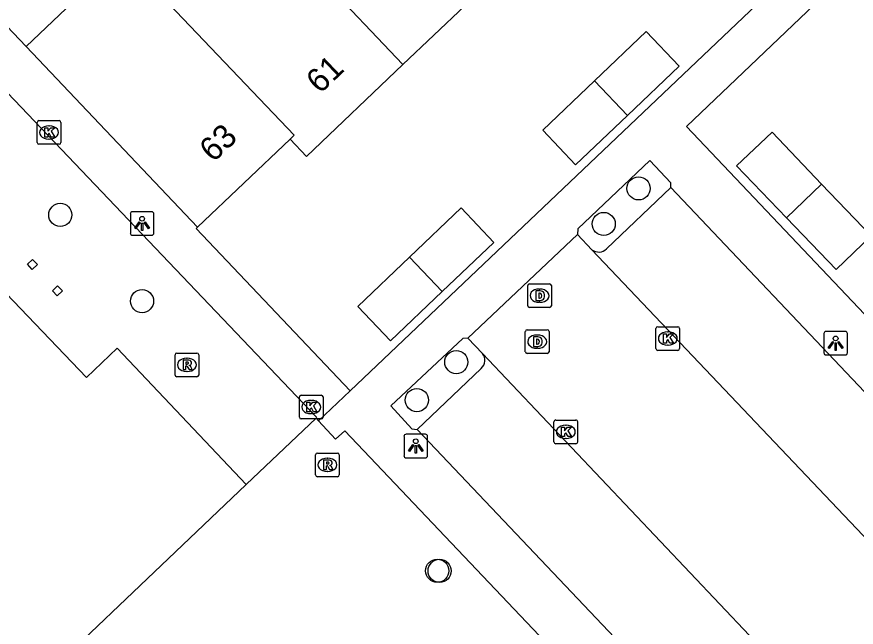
# Model space of a CAD drawing. Extents: x 162532 to 163264, y 381233 to 382042.
# Drawn here: x 163023.24 to 163058.72, y 381392.66 to 381418.45 of the extents above; entities that cross this region are included whole.
import ezdxf

# ---------------------------------------------------------------- set-up
doc = ezdxf.new("R2010")
doc.units = 0
for name, color, linetype in [('IMGEO_Boom', 7, 'Continuous'), ('IMGEO_Drainageput', 7, 'Continuous'), ('IMGEO_Kolk', 7, 'Continuous'), ('IMGEO_Lichtpunt', 7, 'Continuous'), ('IMGEO_Muur', 7, 'Continuous'), ('IMGEO_Pand', 7, 'Continuous'), ('IMGEO_Pand_nummerreeks', 7, 'Continuous'), ('IMGEO_Parkeervlak_open', 7, 'Continuous'), ('IMGEO_Rijbaan_lokaal_open', 7, 'Continuous'), ('IMGEO_Rioolput', 7, 'Continuous'), ('IMGEO_Voetpad_gesloten', 7, 'Continuous'), ('IMGEO_Voetpad_open', 7, 'Continuous')]:
    doc.layers.add(name, color=color, linetype=linetype)

msp = doc.modelspace()

# ---------------------------------------------------------------- linework, layer by layer
at = {"layer": 'IMGEO_Boom'}
for centre in [(163049.52, 381411.2), (163025.078, 381410.082), (163048.047, 381409.697), (163028.534, 381406.437), (163041.815, 381403.862), (163040.148, 381402.257), (163041.009, 381395.048), (163041.11, 381395.043)]:
    msp.add_circle(centre, 0.489, dxfattribs=at)
at = {"layer": 'IMGEO_Drainageput'}
for p, q in [((163044.833, 381406.242), (163044.833, 381407.094)), ((163044.908, 381407.168), (163045.76, 381407.168)), ((163045.834, 381407.094), (163045.834, 381406.242)), ((163045.321, 381406.948), (163045.346, 381406.948)), ((163045.344, 381406.388), (163045.319, 381406.388)), ((163045.76, 381406.168), (163044.908, 381406.168)), ((163044.809, 381405.227), (163045.661, 381405.227)), ((163044.734, 381404.301), (163044.734, 381405.153)), ((163045.222, 381405.007), (163045.247, 381405.007)), ((163045.735, 381405.153), (163045.735, 381404.301)), ((163045.661, 381404.227), (163044.809, 381404.227)), ((163045.245, 381404.447), (163045.22, 381404.447))]:
    msp.add_line(p, q, dxfattribs=at)
for points in [[(163044.833, 381406.242), (163044.833, 381407.094)], [(163044.908, 381407.168), (163045.76, 381407.168)], [(163045.834, 381407.094), (163045.834, 381406.242)], [(163045.182, 381406.868), (163045.182, 381406.468), (163045.366, 381406.468)], [(163045.366, 381406.868), (163045.182, 381406.868)], [(163045.306, 381406.778), (163045.306, 381406.559), (163045.336, 381406.559)], [(163045.337, 381406.778), (163045.306, 381406.778)], [(163045.76, 381406.168), (163044.908, 381406.168)], [(163044.809, 381405.227), (163045.661, 381405.227)], [(163044.734, 381404.301), (163044.734, 381405.153)], [(163045.083, 381404.927), (163045.083, 381404.527), (163045.267, 381404.527)], [(163045.267, 381404.927), (163045.083, 381404.927)], [(163045.207, 381404.837), (163045.207, 381404.618), (163045.237, 381404.618)], [(163045.238, 381404.837), (163045.207, 381404.837)], [(163045.735, 381405.153), (163045.735, 381404.301)], [(163045.661, 381404.227), (163044.809, 381404.227)]]:
    msp.add_lwpolyline(points, dxfattribs=at)
for centre, radius, start, end in [((163044.91, 381407.092), 0.0765, 91.552, 178.448), ((163044.91, 381407.092), 0.0765, 91.552, 178.448), ((163045.758, 381407.092), 0.0765, 1.552, 88.448), ((163045.758, 381407.092), 0.0765, 1.552, 88.448), ((163045.341, 381406.645), 0.0868, 266.5243, 336.8568), ((163045.337, 381406.687), 0.0903, 22.3855, 90.2421), ((163045.368, 381406.681), 0.187, 28.2957, 90.7444), ((163045.128, 381406.665), 0.298, 349.6443, 10.9584), ((163045.234, 381406.666), 0.316, 341.5795, 19.167), ((163045.367, 381406.66), 0.192, 269.7339, 330.7954), ((163044.91, 381406.244), 0.0765, 181.552, 268.448), ((163044.91, 381406.244), 0.0765, 181.552, 268.448), ((163045.758, 381406.244), 0.0765, 271.552, 358.448), ((163045.758, 381406.244), 0.0765, 271.552, 358.448), ((163044.811, 381405.151), 0.0765, 91.552, 178.448), ((163044.811, 381405.151), 0.0765, 91.552, 178.448), ((163045.659, 381405.151), 0.0765, 1.552, 88.448), ((163045.659, 381405.151), 0.0765, 1.552, 88.448), ((163045.238, 381404.746), 0.0903, 22.3855, 90.2421), ((163045.269, 381404.74), 0.187, 28.2957, 90.7444), ((163045.242, 381404.704), 0.0868, 266.5243, 336.8568), ((163045.268, 381404.719), 0.192, 269.7339, 330.7954), ((163045.029, 381404.724), 0.298, 349.6443, 10.9584), ((163045.135, 381404.725), 0.316, 341.5795, 19.167), ((163044.811, 381404.303), 0.0765, 181.552, 268.448), ((163044.811, 381404.303), 0.0765, 181.552, 268.448), ((163045.659, 381404.303), 0.0765, 271.552, 358.448), ((163045.659, 381404.303), 0.0765, 271.552, 358.448)]:
    msp.add_arc(centre, radius, start, end, dxfattribs=at)
for centre, major_axis, ratio, start_param, end_param in [((163045.32, 381406.668), (-0.387, 0.002), 0.722429, 4.712389, 7.853982), ((163045.345, 381406.668), (-0.39, 0.002), 0.717154, 1.570796, 4.712389), ((163045.221, 381404.727), (-0.387, 0.002), 0.722429, 4.712389, 7.853982), ((163045.246, 381404.727), (-0.39, 0.002), 0.717154, 1.570796, 4.712389)]:
    msp.add_ellipse(centre, major_axis=major_axis, ratio=ratio, start_param=start_param, end_param=end_param, dxfattribs=at)
at = {"layer": 'IMGEO_Kolk'}
for p, q in [((163024.177, 381414.064), (163025.029, 381414.064)), ((163024.102, 381413.138), (163024.102, 381413.99)), ((163024.59, 381413.844), (163024.615, 381413.844)), ((163025.103, 381413.99), (163025.103, 381413.138)), ((163025.029, 381413.064), (163024.177, 381413.064)), ((163024.613, 381413.284), (163024.588, 381413.284)), ((163050.256, 381404.43), (163050.256, 381405.282)), ((163050.331, 381405.356), (163051.183, 381405.356)), ((163051.257, 381405.282), (163051.257, 381404.43)), ((163050.744, 381405.136), (163050.769, 381405.136)), ((163050.767, 381404.576), (163050.742, 381404.576)), ((163051.183, 381404.356), (163050.331, 381404.356)), ((163035.182, 381401.538), (163035.182, 381402.39)), ((163035.257, 381402.464), (163036.109, 381402.464)), ((163036.183, 381402.39), (163036.183, 381401.538)), ((163035.67, 381402.244), (163035.695, 381402.244)), ((163035.693, 381401.684), (163035.668, 381401.684)), ((163036.109, 381401.464), (163035.257, 381401.464)), ((163045.945, 381400.49), (163045.945, 381401.342)), ((163046.02, 381401.416), (163046.872, 381401.416)), ((163046.946, 381401.342), (163046.946, 381400.49)), ((163046.433, 381401.196), (163046.458, 381401.196)), ((163046.456, 381400.636), (163046.431, 381400.636)), ((163046.872, 381400.416), (163046.02, 381400.416))]:
    msp.add_line(p, q, dxfattribs=at)
for points in [[(163024.177, 381414.064), (163025.029, 381414.064)], [(163024.102, 381413.138), (163024.102, 381413.99)], [(163024.423, 381413.764), (163024.546, 381413.764), (163024.546, 381413.613), (163024.676, 381413.764), (163024.84, 381413.764), (163024.694, 381413.613), (163024.847, 381413.364), (163024.695, 381413.364), (163024.61, 381413.528), (163024.546, 381413.461), (163024.546, 381413.364), (163024.423, 381413.364), (163024.423, 381413.764)], [(163025.103, 381413.99), (163025.103, 381413.138)], [(163025.029, 381413.064), (163024.177, 381413.064)], [(163050.256, 381404.43), (163050.256, 381405.282)], [(163050.331, 381405.356), (163051.183, 381405.356)], [(163051.257, 381405.282), (163051.257, 381404.43)], [(163050.577, 381405.056), (163050.7, 381405.056), (163050.7, 381404.905), (163050.83, 381405.056), (163050.994, 381405.056), (163050.848, 381404.905), (163051.001, 381404.656), (163050.849, 381404.656), (163050.764, 381404.82), (163050.7, 381404.753), (163050.7, 381404.656), (163050.577, 381404.656), (163050.577, 381405.056)], [(163051.183, 381404.356), (163050.331, 381404.356)], [(163035.182, 381401.538), (163035.182, 381402.39)], [(163035.257, 381402.464), (163036.109, 381402.464)], [(163036.183, 381402.39), (163036.183, 381401.538)], [(163035.503, 381402.164), (163035.626, 381402.164), (163035.626, 381402.013), (163035.756, 381402.164), (163035.92, 381402.164), (163035.774, 381402.013), (163035.927, 381401.764), (163035.775, 381401.764), (163035.69, 381401.928), (163035.626, 381401.861), (163035.626, 381401.764), (163035.503, 381401.764), (163035.503, 381402.164)], [(163036.109, 381401.464), (163035.257, 381401.464)], [(163045.945, 381400.49), (163045.945, 381401.342)], [(163046.02, 381401.416), (163046.872, 381401.416)], [(163046.946, 381401.342), (163046.946, 381400.49)], [(163046.266, 381401.116), (163046.389, 381401.116), (163046.389, 381400.965), (163046.519, 381401.116), (163046.683, 381401.116), (163046.537, 381400.965), (163046.69, 381400.716), (163046.538, 381400.716), (163046.453, 381400.88), (163046.389, 381400.813), (163046.389, 381400.716), (163046.266, 381400.716), (163046.266, 381401.116)], [(163046.872, 381400.416), (163046.02, 381400.416)]]:
    msp.add_lwpolyline(points, dxfattribs=at)
for centre, start, end in [((163024.179, 381413.988), 91.552, 178.448), ((163024.179, 381413.988), 91.552, 178.448), ((163025.027, 381413.988), 1.552, 88.448), ((163025.027, 381413.988), 1.552, 88.448), ((163024.179, 381413.14), 181.552, 268.448), ((163024.179, 381413.14), 181.552, 268.448), ((163025.027, 381413.14), 271.552, 358.448), ((163025.027, 381413.14), 271.552, 358.448), ((163050.333, 381405.28), 91.552, 178.448), ((163050.333, 381405.28), 91.552, 178.448), ((163051.181, 381405.28), 1.552, 88.448), ((163051.181, 381405.28), 1.552, 88.448), ((163050.333, 381404.432), 181.552, 268.448), ((163050.333, 381404.432), 181.552, 268.448), ((163051.181, 381404.432), 271.552, 358.448), ((163051.181, 381404.432), 271.552, 358.448), ((163035.259, 381402.388), 91.552, 178.448), ((163035.259, 381402.388), 91.552, 178.448), ((163036.107, 381402.388), 1.552, 88.448), ((163036.107, 381402.388), 1.552, 88.448), ((163035.259, 381401.54), 181.552, 268.448), ((163035.259, 381401.54), 181.552, 268.448), ((163036.107, 381401.54), 271.552, 358.448), ((163036.107, 381401.54), 271.552, 358.448), ((163046.022, 381401.34), 91.552, 178.448), ((163046.022, 381401.34), 91.552, 178.448), ((163046.87, 381401.34), 1.552, 88.448), ((163046.87, 381401.34), 1.552, 88.448), ((163046.022, 381400.492), 181.552, 268.448), ((163046.022, 381400.492), 181.552, 268.448), ((163046.87, 381400.492), 271.552, 358.448), ((163046.87, 381400.492), 271.552, 358.448)]:
    msp.add_arc(centre, 0.0765, start, end, dxfattribs=at)
for centre, major_axis, ratio, start_param, end_param in [((163024.589, 381413.564), (-0.387, 0.002), 0.722429, 4.712389, 7.853982), ((163024.614, 381413.564), (-0.39, 0.002), 0.717154, 1.570796, 4.712389), ((163050.743, 381404.856), (-0.387, 0.002), 0.722429, 4.712389, 7.853982), ((163050.768, 381404.856), (-0.39, 0.002), 0.717154, 1.570796, 4.712389), ((163035.669, 381401.964), (-0.387, 0.002), 0.722429, 4.712389, 7.853982), ((163035.694, 381401.964), (-0.39, 0.002), 0.717154, 1.570796, 4.712389), ((163046.432, 381400.916), (-0.387, 0.002), 0.722429, 4.712389, 7.853982), ((163046.457, 381400.916), (-0.39, 0.002), 0.717154, 1.570796, 4.712389)]:
    msp.add_ellipse(centre, major_axis=major_axis, ratio=ratio, start_param=start_param, end_param=end_param, dxfattribs=at)
at = {"layer": 'IMGEO_Lichtpunt'}
for p, q in [((163028.94, 381410.216), (163028.132, 381410.216)), ((163028.94, 381410.216), (163028.132, 381410.216)), ((163028.038, 381410.121), (163028.038, 381409.314)), ((163028.038, 381410.121), (163028.038, 381409.314)), ((163029.034, 381409.314), (163029.034, 381410.121)), ((163029.034, 381409.314), (163029.034, 381410.121)), ((163028.132, 381409.22), (163028.94, 381409.22)), ((163028.132, 381409.22), (163028.94, 381409.22)), ((163057.352, 381405.064), (163057.352, 381404.257)), ((163057.352, 381405.064), (163057.352, 381404.257)), ((163058.254, 381405.159), (163057.446, 381405.159)), ((163058.254, 381405.159), (163057.446, 381405.159)), ((163058.348, 381404.257), (163058.348, 381405.064)), ((163058.348, 381404.257), (163058.348, 381405.064)), ((163057.446, 381404.163), (163058.254, 381404.163)), ((163057.446, 381404.163), (163058.254, 381404.163)), ((163039.606, 381400.718), (163039.606, 381399.911)), ((163039.606, 381400.718), (163039.606, 381399.911)), ((163040.508, 381400.813), (163039.7, 381400.813)), ((163040.508, 381400.813), (163039.7, 381400.813)), ((163040.602, 381399.911), (163040.602, 381400.718)), ((163040.602, 381399.911), (163040.602, 381400.718)), ((163039.7, 381399.817), (163040.508, 381399.817)), ((163039.7, 381399.817), (163040.508, 381399.817))]:
    msp.add_line(p, q, dxfattribs=at)
for points in [[(163028.412, 381409.785), (163028.451, 381409.757), (163028.263, 381409.495), (163028.225, 381409.522), (163028.412, 381409.785)], [(163028.514, 381409.737), (163028.561, 381409.737), (163028.561, 381409.415), (163028.514, 381409.415), (163028.514, 381409.737)], [(163028.624, 381409.757), (163028.662, 381409.784), (163028.849, 381409.522), (163028.81, 381409.494), (163028.624, 381409.757)], [(163057.726, 381404.728), (163057.765, 381404.7), (163057.577, 381404.438), (163057.539, 381404.465), (163057.726, 381404.728)], [(163057.828, 381404.68), (163057.875, 381404.68), (163057.875, 381404.358), (163057.828, 381404.358), (163057.828, 381404.68)], [(163057.938, 381404.7), (163057.976, 381404.727), (163058.163, 381404.465), (163058.124, 381404.437), (163057.938, 381404.7)], [(163039.98, 381400.382), (163040.019, 381400.354), (163039.831, 381400.092), (163039.793, 381400.119), (163039.98, 381400.382)], [(163040.082, 381400.334), (163040.129, 381400.334), (163040.129, 381400.012), (163040.082, 381400.012), (163040.082, 381400.334)], [(163040.192, 381400.354), (163040.23, 381400.381), (163040.417, 381400.119), (163040.378, 381400.091), (163040.192, 381400.354)]]:
    msp.add_lwpolyline(points, dxfattribs=at)
for centre in [(163028.537, 381409.919), (163057.851, 381404.862), (163040.105, 381400.516)]:
    msp.add_circle(centre, 0.0994, dxfattribs=at)
for centre, start, end in [((163028.132, 381410.121), 90, 180), ((163028.132, 381410.121), 90, 180), ((163028.94, 381410.121), 0, 90), ((163028.94, 381410.121), 0, 90), ((163028.132, 381409.314), 180, 270), ((163028.132, 381409.314), 180, 270), ((163028.94, 381409.314), 270, 0), ((163028.94, 381409.314), 270, 360), ((163057.446, 381405.064), 90, 180), ((163057.446, 381405.064), 90, 180), ((163058.254, 381405.064), 0, 90), ((163058.254, 381405.064), 0, 90), ((163057.446, 381404.257), 180, 270), ((163057.446, 381404.257), 180, 270), ((163058.254, 381404.257), 270, 0), ((163058.254, 381404.257), 270, 360), ((163039.7, 381400.718), 90, 180), ((163039.7, 381400.718), 90, 180), ((163040.508, 381400.718), 0, 90), ((163040.508, 381400.718), 0, 90), ((163039.7, 381399.911), 180, 270), ((163039.7, 381399.911), 180, 270), ((163040.508, 381399.911), 270, 0), ((163040.508, 381399.911), 270, 360)]:
    msp.add_arc(centre, 0.0946, start, end, dxfattribs=at)
at = {"layer": 'IMGEO_Muur'}
msp.add_lwpolyline([(163013.744, 381424.78), (163035.926, 381401.526)], dxfattribs=at)
at = {"layer": 'IMGEO_Pand'}
for points in [[(163039.559, 381416.43), (163032.534, 381423.826)], [(163032.936, 381398.685), (163021.271, 381387.6), (163020.957, 381387.925), (163022.321, 381389.236), (163000.793, 381411.877), (162999.447, 381410.585), (162999.122, 381410.927), (163010.747, 381421.993)], [(163010.747, 381421.993), (163016.043, 381416.399), (163014.737, 381415.163), (163026.18, 381403.213), (163027.485, 381404.447), (163032.936, 381398.685)], [(163023.629, 381417.19), (163027.876, 381421.232), (163029.263, 381419.775)], [(163043.482, 381420.165), (163039.559, 381416.43)], [(163034.791, 381413.286), (163034.961, 381413.448), (163029.092, 381419.613), (163029.263, 381419.775)], [(163047.657, 381415.74), (163049.844, 381417.824), (163051.238, 381416.357), (163049.048, 381414.276)], [(163030.875, 381409.558), (163023.629, 381417.19)], [(163039.559, 381416.43), (163035.487, 381412.554), (163034.791, 381413.286)], [(163049.048, 381414.276), (163046.857, 381412.195), (163045.469, 381413.655), (163047.657, 381415.74)], [(163049.048, 381414.276), (163047.657, 381415.74)], [(163055.767, 381409.957), (163053.663, 381412.147), (163055.162, 381413.572), (163057.257, 381411.382)], [(163034.791, 381413.286), (163030.875, 381409.558)], [(163057.257, 381411.382), (163059.351, 381409.191), (163057.871, 381407.767), (163055.767, 381409.957)], [(163055.767, 381409.957), (163057.257, 381411.382)], [(163039.84, 381408.292), (163042.026, 381410.374), (163043.409, 381408.919), (163041.22, 381406.84)], [(163024.109, 381407.982), (163023.89, 381407.777), (163023.685, 381407.995), (163023.903, 381408.201), (163024.109, 381407.982)], [(163041.22, 381406.84), (163039.031, 381404.76), (163037.654, 381406.209), (163039.84, 381408.292)], [(163039.84, 381408.292), (163041.22, 381406.84)], [(163025.167, 381406.867), (163024.951, 381406.659), (163024.743, 381406.876), (163024.959, 381407.084), (163025.167, 381406.867)]]:
    msp.add_lwpolyline(points, dxfattribs=at)
at = {"layer": 'IMGEO_Parkeervlak_open'}
for points in [[(163050.886, 381411.231), (163048.168, 381408.644)], [(163042.869, 381403.598), (163040.159, 381401.017)]]:
    msp.add_lwpolyline(points, dxfattribs=at)
for centre, radius, start, end in [((163047.838, 381408.982), 0.472, 232.3853, 314.2824), ((163042.556, 381403.942), 0.465, 312.2535, 38.354)]:
    msp.add_arc(centre, radius, start, end, dxfattribs=at)
at = {"layer": 'IMGEO_Rijbaan_lokaal_open'}
for points in [[(163046.937, 381409.253), (163042.309, 381404.877)], [(163047.55, 381408.608), (163046.937, 381409.253)], [(163073.395, 381381.402), (163047.55, 381408.608)], [(163042.309, 381404.877), (163042.921, 381404.231)], [(163042.921, 381404.231), (163055.466, 381390.994)]]:
    msp.add_lwpolyline(points, dxfattribs=at)
at = {"layer": 'IMGEO_Rioolput'}
for p, q in [((163029.928, 381403.317), (163029.928, 381404.169)), ((163030.003, 381404.243), (163030.855, 381404.243)), ((163030.929, 381404.169), (163030.929, 381403.317)), ((163030.416, 381404.023), (163030.441, 381404.023)), ((163030.439, 381403.463), (163030.414, 381403.463)), ((163030.855, 381403.243), (163030.003, 381403.243)), ((163035.869, 381399.095), (163035.869, 381399.947)), ((163035.944, 381400.021), (163036.796, 381400.021)), ((163036.87, 381399.947), (163036.87, 381399.095)), ((163036.357, 381399.801), (163036.382, 381399.801)), ((163036.38, 381399.241), (163036.355, 381399.241)), ((163036.796, 381399.021), (163035.944, 381399.021))]:
    msp.add_line(p, q, dxfattribs=at)
for points in [[(163029.928, 381403.317), (163029.928, 381404.169)], [(163030.003, 381404.243), (163030.855, 381404.243)], [(163030.929, 381404.169), (163030.929, 381403.317)], [(163030.517, 381403.941), (163030.265, 381403.943), (163030.265, 381403.543)], [(163030.443, 381403.862), (163030.389, 381403.862), (163030.389, 381403.781)], [(163030.389, 381403.781), (163030.441, 381403.781)], [(163030.265, 381403.543), (163030.389, 381403.543), (163030.389, 381403.705), (163030.4, 381403.705)], [(163030.447, 381403.676), (163030.518, 381403.543), (163030.658, 381403.543), (163030.593, 381403.669)], [(163030.855, 381403.243), (163030.003, 381403.243)], [(163035.869, 381399.095), (163035.869, 381399.947)], [(163035.944, 381400.021), (163036.796, 381400.021)], [(163036.87, 381399.947), (163036.87, 381399.095)], [(163036.458, 381399.719), (163036.206, 381399.721), (163036.206, 381399.321)], [(163036.384, 381399.64), (163036.33, 381399.64), (163036.33, 381399.559)], [(163036.33, 381399.559), (163036.382, 381399.559)], [(163036.206, 381399.321), (163036.33, 381399.321), (163036.33, 381399.483), (163036.341, 381399.483)], [(163036.388, 381399.454), (163036.459, 381399.321), (163036.599, 381399.321), (163036.534, 381399.447)], [(163036.796, 381399.021), (163035.944, 381399.021)]]:
    msp.add_lwpolyline(points, dxfattribs=at)
for centre, radius, start, end in [((163030.005, 381404.167), 0.0765, 91.552, 178.448), ((163030.005, 381404.167), 0.0765, 91.552, 178.448), ((163030.853, 381404.167), 0.0765, 1.552, 88.448), ((163030.853, 381404.167), 0.0765, 1.552, 88.448), ((163030.425, 381403.97), 0.19, 274.7715, 282.9687), ((163030.449, 381403.766), 0.0964, 77.0061, 93.1865), ((163030.463, 381403.823), 0.0378, 276.6634, 79.6772), ((163030.516, 381403.831), 0.109, 350.3612, 89.416), ((163030.514, 381403.831), 0.112, 277.5842, 350.9817), ((163030.399, 381403.652), 0.0533, 26.0293, 88.6989), ((163030.498, 381403.616), 0.108, 29.5134, 73.7905), ((163030.005, 381403.319), 0.0765, 181.552, 268.448), ((163030.005, 381403.319), 0.0765, 181.552, 268.448), ((163030.853, 381403.319), 0.0765, 271.552, 358.448), ((163030.853, 381403.319), 0.0765, 271.552, 358.448), ((163035.946, 381399.945), 0.0765, 91.552, 178.448), ((163035.946, 381399.945), 0.0765, 91.552, 178.448), ((163036.794, 381399.945), 0.0765, 1.552, 88.448), ((163036.794, 381399.945), 0.0765, 1.552, 88.448), ((163036.366, 381399.748), 0.19, 274.7715, 282.9687), ((163036.39, 381399.544), 0.0964, 77.0061, 93.1865), ((163036.404, 381399.601), 0.0378, 276.6634, 79.6772), ((163036.457, 381399.609), 0.109, 350.3612, 89.416), ((163036.455, 381399.609), 0.112, 277.5842, 350.9817), ((163036.34, 381399.43), 0.0533, 26.0293, 88.6989), ((163036.439, 381399.394), 0.108, 29.5134, 73.7905), ((163035.946, 381399.097), 0.0765, 181.552, 268.448), ((163035.946, 381399.097), 0.0765, 181.552, 268.448), ((163036.794, 381399.097), 0.0765, 271.552, 358.448), ((163036.794, 381399.097), 0.0765, 271.552, 358.448)]:
    msp.add_arc(centre, radius, start, end, dxfattribs=at)
for centre, major_axis, ratio, start_param, end_param in [((163030.415, 381403.743), (-0.387, 0.002), 0.722429, 4.712389, 7.853982), ((163030.44, 381403.743), (-0.39, 0.002), 0.717154, 1.570796, 4.712389), ((163036.356, 381399.521), (-0.387, 0.002), 0.722429, 4.712389, 7.853982), ((163036.381, 381399.521), (-0.39, 0.002), 0.717154, 1.570796, 4.712389)]:
    msp.add_ellipse(centre, major_axis=major_axis, ratio=ratio, start_param=start_param, end_param=end_param, dxfattribs=at)
at = {"layer": 'IMGEO_Voetpad_gesloten'}
msp.add_lwpolyline([(163023.629, 381417.19), (163018.717, 381422.363)], dxfattribs=at)
at = {"layer": 'IMGEO_Voetpad_open'}
for points in [[(163037.334, 381402.645), (163065.195, 381429.116), (163065.276, 381429.193), (163058.711, 381436.008), (163058.639, 381435.939)], [(163058.801, 381420.628), (163058.749, 381420.683), (163051.544, 381413.821), (163078.037, 381385.91), (163085.304, 381392.789), (163085.216, 381392.882)], [(163050.886, 381411.231), (163050.883, 381411.436), (163050.002, 381412.381), (163046.953, 381409.489), (163046.937, 381409.253)], [(163076.209, 381384.545), (163050.886, 381411.231)], [(163037.334, 381402.645), (163030.817, 381409.502), (163030.875, 381409.558)], [(163042.309, 381404.877), (163042.086, 381404.861), (163039.05, 381402.008), (163039.938, 381401.043), (163040.159, 381401.017)], [(163035.996, 381401.387), (163037.334, 381402.645)], [(163032.936, 381398.685), (163035.895, 381401.497), (163035.996, 381401.387)], [(163035.996, 381401.387), (163036.717, 381400.603), (163037.105, 381400.96), (163075.261, 381360.801), (163068.927, 381354.721), (163068.843, 381354.809)], [(163040.159, 381401.017), (163052.172, 381388.376)]]:
    msp.add_lwpolyline(points, dxfattribs=at)

# ---------------------------------------------------------------- texts
at = {"layer": 'IMGEO_Pand_nummerreeks'}
for s, p in [('61', (163036.055, 381415.165)), ('63', (163031.544, 381412.266))]:
    msp.add_text(s, height=1, rotation=43.5906, dxfattribs=at).set_placement(p)

doc.saveas('drawing.dxf')
